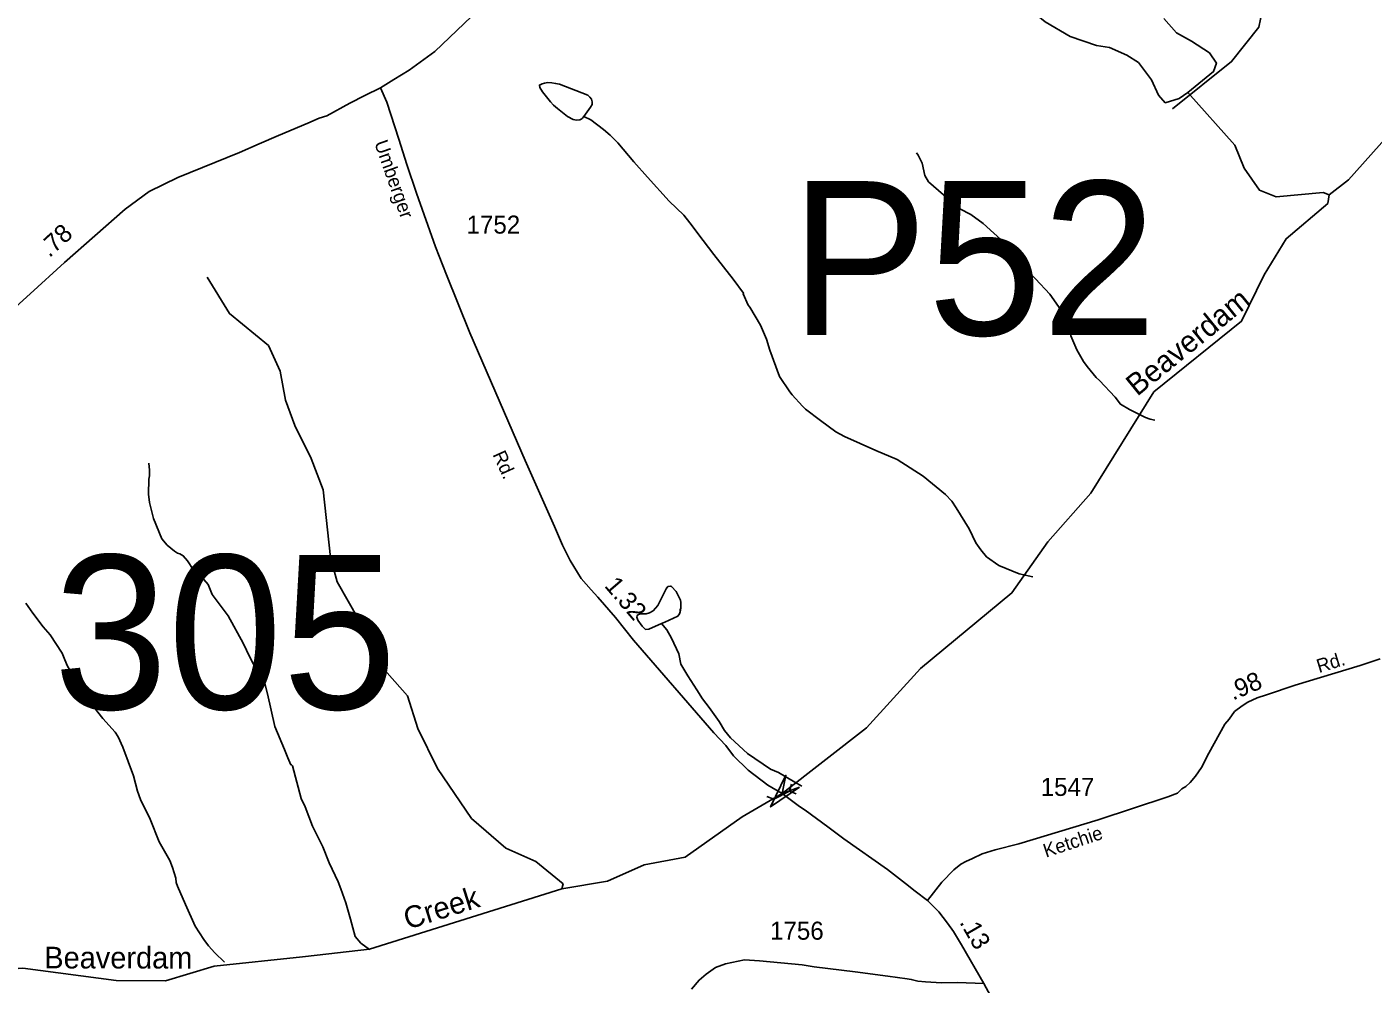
# Model space of a CAD drawing. Extents: x 1473865 to 1648260, y 639067 to 773536.
# Drawn here: x 1478536 to 1487863, y 710204 to 716832 of the extents above; entities that cross this region are included whole.
import ezdxf

# ---------------------------------------------------------------- set-up
doc = ezdxf.new("R2010")
doc.units = 0
for name, color, linetype in [('Exist Hydrographic Creek Single Shore', 7, 'Continuous'), ('Exist Hydrographic Creek Single Shore Label', 7, 'Continuous'), ('Exist Hydrographic Misc Water Feature', 7, 'Continuous'), ('Exist Road Non-System Type 51', 7, 'Continuous'), ('Exist Road Secondary Mileage Hundredths English Label', 7, 'Continuous'), ('Exist Road Secondary Structure Pipe Attributed CELL', 7, 'Continuous'), ('Exist Road Secondary Structure Pipe CELL', 7, 'Continuous'), ('Exist Road Secondary Structure Pipe Number Label', 7, 'Continuous'), ('Exist Road Secondary Structure Standard Bridge Number Label', 7, 'Continuous'), ('Exist Road Secondary Type 51 Attributed', 7, 'Continuous'), ('Exist Road Secondary Type 51 Label', 7, 'Continuous'), ('Exist Road Secondary Type 51 Number Label', 7, 'Continuous')]:
    doc.layers.add(name, color=color, linetype=linetype)

msp = doc.modelspace()

# ---------------------------------------------------------------- linework, layer by layer
at = {"layer": 'Exist Hydrographic Creek Single Shore'}
for points in [[(1487559, 715668.2), (1487693.9, 715773.8), (1488560.9, 716744.3)], [(1482241.8, 710864.7), (1482559.8, 710917.4), (1482811.8, 711030.5), (1483095.8, 711083.9), (1483492.9, 711361.5), (1483768.1, 711522.8), (1484352.9, 711977.6), (1484726.9, 712390.2), (1485360.9, 712912.5), (1485608.9, 713265.3), (1485906.8, 713604), (1486343.9, 714304.2), (1486951.9, 714794.1), (1487107.9, 715116), (1487261.9, 715365.7), (1487549.9, 715609.3), (1487559, 715668.2)], [(1480465.8, 710395), (1480908.8, 710445.2), (1482241.8, 710864.7)], [(1480465.8, 710395), (1480445.7, 710392.9), (1479832.8, 710329), (1479496.8, 710227.4), (1479154.8, 710227.8), (1478506.7, 710313.1), (1477846.8, 710267.2), (1476955.8, 710318.1), (1476773.7, 710377.5), (1476517.7, 710523.9), (1476279.8, 710712.5), (1476113.8, 710774.9), (1476009.2, 710793.4), (1475858.5, 710763.1)]]:
    msp.add_lwpolyline(points, dxfattribs=at)
at = {"layer": 'Exist Hydrographic Misc Water Feature'}
for points in [[(1485384.3, 717115.1), (1485463.3, 716972.2), (1485592.3, 716867), (1485764.3, 716766.5), (1485945.9, 716704.4), (1486036.6, 716690), (1486156.1, 716637.4), (1486237.3, 716584.8), (1486328.1, 716465.3), (1486375.9, 716360.1), (1486423.7, 716307.5), (1486519.3, 716336.2), (1486578.9, 716377.3)], [(1486578.9, 716377.3), (1486758.2, 716522.7), (1486777.3, 716580.1), (1486729.5, 716651.8), (1486605.3, 716733.1), (1486500.1, 716790.5), (1486414.1, 716890.9)], [(1482394.9, 716211.1), (1482383.8, 716198.7), (1482377.3, 716192.5), (1482366.2, 716189.1), (1482344.2, 716185.9), (1482321.4, 716190), (1482280.7, 716212), (1482211.3, 716267.4), (1482185.3, 716289.9), (1482164.6, 716312.3), (1482109.4, 716383), (1482088.9, 716411.8), (1482086.5, 716429.3), (1482105.9, 716438), (1482123.4, 716443.1), (1482145.5, 716447.2), (1482173.8, 716443.8), (1482199.3, 716440.5), (1482225.8, 716435.4), (1482422.8, 716358.9), (1482437.2, 716344.9), (1482446.9, 716331.9), (1482452.1, 716314.4), (1482451.7, 716295.2), (1482442.1, 716275.3), (1482394.9, 716211.1)], [(1487559, 715668.2), (1487517.9, 715685.4), (1487191.9, 715655.9), (1487076, 715700.9), (1486969.9, 715854), (1486905.9, 716012.9), (1486578.9, 716377.3)], [(1485505.3, 713024.9), (1485411.4, 713045.7), (1485270.8, 713103.3), (1485185.5, 713161.9), (1485144.4, 713210.6), (1485111.2, 713259.2), (1485064.9, 713356), (1484975.5, 713501.6), (1484944.3, 713547.8), (1484901.2, 713594.9), (1484745.4, 713721.8), (1484565.4, 713837.2), (1484418.6, 713899.9), (1484200.2, 713996), (1484140.7, 714027.1), (1484034.2, 714107), (1483931.6, 714184.9), (1483909.9, 714205.3), (1483837.3, 714284.6), (1483821.7, 714304.9), (1483751.5, 714412.2), (1483682.7, 714593.3), (1483660.2, 714669.7), (1483617.8, 714766.5), (1483544.1, 714891.7), (1483532.3, 714906), (1483499.7, 714983.9), (1483501.8, 714988.5), (1483428.9, 715085.2), (1483296.5, 715256.2), (1483222.3, 715353.5), (1483128.9, 715476.4), (1483087.4, 715528), (1482987.1, 715625.8), (1482836, 715790.5), (1482742.3, 715897.9), (1482630.2, 716028.3), (1482577.2, 716083.2), (1482531.9, 716122.1), (1482443, 716187.7), (1482394.9, 716211.1)], [(1486350.3, 714109), (1486318.7, 714115.8), (1486286.9, 714128.3), (1486175.9, 714182.4), (1486112.5, 714219.6), (1486077.3, 714268.2), (1485967.4, 714384.2), (1485943.8, 714404.6), (1485883.2, 714479.7), (1485857.7, 714516.2), (1485811.2, 714595), (1485768.9, 714693.8), (1485756.4, 714747.1), (1485758, 714753.9), (1485731.1, 714814.4), (1485682.5, 714895.3), (1485624.1, 714980.3), (1485523.9, 715088.1), (1485496.4, 715114.6), (1485439.3, 715167.7), (1485400.8, 715215.3), (1485363.3, 715273), (1485310.3, 715338), (1485162.7, 715470.7), (1485075.8, 715532.3), (1485000.5, 715571.7), (1484955.2, 715610.2), (1484781.8, 715759.7), (1484756.6, 715804.2), (1484738, 715888.4), (1484711.1, 715944.9), (1484699.4, 715961.1)], [(1480506.5, 713844.2), (1480392.8, 714073), (1480328.8, 714248.3), (1480290.8, 714449.3), (1480210.8, 714624.9), (1479939.8, 714847), (1479785.8, 715099.6)], [(1479379.9, 713812.3), (1479386.4, 713763.5), (1479385.7, 713723.6), (1479381.3, 713699.7), (1479379.4, 713595.8), (1479386.4, 713539.7), (1479412.3, 713427.3), (1479469.9, 713286.3), (1479508, 713244.2), (1479558.3, 713202.8), (1479580.1, 713188.4), (1479596.1, 713184.1), (1479619.7, 713169.6), (1479649.2, 713135.1), (1479688, 713074.4), (1479725.3, 713033.8), (1479760.8, 713005.1), (1479792.2, 712970.6), (1479819.7, 712901.8), (1479930.3, 712754.1), (1480034.9, 712564.3), (1480081.2, 712467.6), (1480133.4, 712366.6), (1480183.9, 712285.8), (1480202.6, 712213.5), (1480254.6, 711988.7), (1480319.7, 711827.6), (1480342.8, 711771.2), (1480365.8, 711722.8), (1480369.8, 711722.8), (1480375.7, 711714.7), (1480435.6, 711489.7), (1480463.3, 711431.8)], [(1482241.8, 710864.7), (1482250.8, 710897.4), (1482061.8, 711052.2), (1481854.8, 711145), (1481616.8, 711350.1), (1481380.8, 711696.2), (1481243.8, 711974.7), (1481172.8, 712199.4), (1480926.7, 712480), (1480838.8, 712721.4), (1480685.8, 712990.4), (1480638.8, 713158.8), (1480587.8, 713626), (1480506.5, 713844.2)], [(1482931.8, 712700.4), (1482955, 712710.4), (1483045.9, 712752.7), (1483058.1, 712768.4), (1483062.4, 712782.4), (1483062.7, 712798.3), (1483066.8, 712806.3), (1483067.5, 712846.2), (1483063.8, 712862.3), (1483034.9, 712922.8), (1483001.5, 712957.4), (1482995.5, 712959.5), (1482977.5, 712957.8), (1482965.2, 712942.1), (1482907, 712825.3), (1482874.4, 712787.9), (1482850.1, 712774.4), (1482826, 712766.8), (1482786.1, 712767.6), (1482770, 712761.9), (1482763.8, 712754), (1482761.7, 712744.1), (1482769.2, 712723.9), (1482798.6, 712683.4), (1482822.1, 712659), (1482844.2, 712662.6), (1482931.8, 712700.4)], [(1482931.8, 712700.4), (1482955, 712710.4), (1483045.9, 712752.7), (1483058.1, 712768.4), (1483062.4, 712782.4), (1483066.8, 712806.3), (1483067.5, 712846.2), (1483063.8, 712862.3), (1483034.9, 712922.8), (1483001.5, 712957.4), (1482995.5, 712959.5), (1482977.5, 712957.8), (1482965.2, 712942.1), (1482907, 712825.3), (1482874.4, 712787.9), (1482850.1, 712774.4), (1482826, 712766.8), (1482786.1, 712767.6), (1482770, 712761.9), (1482763.8, 712754), (1482761.7, 712744.1), (1482769.2, 712723.9), (1482798.6, 712683.4), (1482822.1, 712659), (1482844.2, 712662.6), (1482931.8, 712700.4)], [(1479904.7, 710356), (1479838.5, 710419.9), (1479793.3, 710468.7), (1479762.2, 710513.2), (1479701.8, 710604.3), (1479634.5, 710755.4), (1479578.7, 710882.4), (1479571.2, 710906.4), (1479567.8, 710938.5), (1479545.1, 711010.9), (1479525.9, 711059.2), (1479452.2, 711188.4), (1479391.1, 711345.5), (1479323.5, 711482.6), (1479302.5, 711539), (1479275.4, 711645.9), (1479200, 711844.7), (1479169.3, 711917.1), (1479147.9, 711949.5), (1479061.6, 712043.1), (1478976.4, 712152.2), (1478907.4, 712257.8), (1478818.1, 712405.3), (1478798.8, 712449.7), (1478779.6, 712496), (1478697.9, 712623.5), (1478649.2, 712678.3), (1478576.6, 712771.6), (1478527.8, 712842.4)], [(1483905.4, 711573.4), (1483857.4, 711602.1), (1483742.6, 711670.2), (1483687, 711691.3), (1483528.9, 711800.2), (1483410.8, 711910.3), (1483369.7, 711961.1), (1483332.8, 712021.7), (1483263.4, 712119.9), (1483217.6, 712179.8), (1483176.7, 712242.6), (1483114.4, 712337.7), (1483067.8, 712418.5), (1483053.1, 712490.7), (1483003.1, 712599.6), (1482970.1, 712656.2), (1482931.8, 712700.4)], [(1480908.8, 710442.8), (1480849, 710487.9), (1480809.8, 710532.6), (1480778, 710653.9), (1480746, 710767.6), (1480734.5, 710800.1), (1480711.6, 710864.4), (1480692.6, 710912.5), (1480631, 711042.7), (1480586.1, 711155.3), (1480514, 711298.4), (1480463.3, 711431.8)]]:
    msp.add_lwpolyline(points, dxfattribs=at)
at = {"layer": 'Exist Road Non-System Type 51'}
msp.add_lwpolyline([(1486911.6, 718042), (1487010.6, 717767.1), (1487066, 717584.3), (1487126.9, 717418.1), (1487171.2, 717296.2), (1487182.3, 717185.4), (1487143.5, 717057.9), (1487121.4, 717013.6), (1487093.7, 716941.6), (1487071.5, 716830.8), (1486883.3, 716592.5), (1486473.6, 716265.6)], dxfattribs=at)
at = {"layer": 'Exist Road Secondary Structure Pipe Attributed CELL'}
msp.add_lwpolyline([(1483890, 711567.6), (1483688.4, 711430.5), (1483794.5, 711650), (1483768.1, 711522.8)], close=True, dxfattribs=at)
at = {"layer": 'Exist Road Secondary Structure Pipe CELL'}
for p, q in [((1483833.8, 711588.2), (1483819, 711539.6)), ((1483663.2, 711502.8), (1483710.9, 711485.5)), ((1483696.2, 711436.9), (1483710.9, 711485.5)), ((1483710.9, 711485.5), (1483819, 711539.6)), ((1483866.8, 711522.2), (1483819, 711539.6))]:
    msp.add_line(p, q, dxfattribs=at)
at = {"layer": 'Exist Road Secondary Type 51 Attributed'}
for points in [[(1482416.4, 717890.1), (1482401.2, 717826.6), (1482370.3, 717746.7), (1482349.3, 717685), (1482295.8, 717617.4), (1482186.1, 717441.7), (1482067, 717303.7), (1482020.7, 717254.8), (1481847.3, 717098.8), (1481616.3, 716904.1), (1481362.5, 716662), (1481261.2, 716587.7), (1481184.3, 716533), (1481077.3, 716467.5), (1480986.2, 716410.7)], [(1480986.2, 716410.7), (1480877.4, 716357.1), (1480773.3, 716304.4), (1480613.7, 716216), (1480561.3, 716199.3), (1480482.5, 716166.4), (1480278.5, 716081.2), (1480145.2, 716021.8), (1480010, 715962.5), (1479582.4, 715788.7), (1479382.2, 715693), (1479216.2, 715571.1), (1478796.1, 715201.4), (1478559.6, 714984), (1478383.5, 714825.4), (1478328, 714773.4), (1478228.7, 714691.8), (1478097.2, 714580.3), (1478020.3, 714541.8), (1477949.8, 714515.2), (1477839.3, 714498.2), (1477560, 714441.8), (1477452.6, 714419.4)], [(1480986.2, 716410.7), (1481029.8, 716311.3), (1481113.3, 716055.9), (1481168.2, 715878.9), (1481234.8, 715681.9), (1481366.2, 715309.6), (1481442.9, 715114.2), (1481605.9, 714713.5), (1481987.9, 713829.3), (1482191.3, 713372.7), (1482246.3, 713243.3), (1482299.9, 713137.4), (1482375.5, 713013.1), (1482444.6, 712933.6), (1482491.8, 712883.8), (1482613.2, 712741.7), (1482739.9, 712586.1), (1483295.6, 711942.7), (1483379.6, 711855.8), (1483432.1, 711784), (1483532.9, 711685.6), (1483670.2, 711581.5), (1483768.1, 711522.8), (1483890.2, 711434.4), (1483928.5, 711408), (1484084.7, 711292.6), (1484196.1, 711210.6), (1484499.1, 710998.2), (1484623, 710900.3), (1484690.9, 710846.5), (1484775.4, 710782.4)], [(1487912.8, 712455.7), (1487774.2, 712409.2), (1487323.2, 712274.1), (1487124.8, 712207.4), (1487060.4, 712185.9), (1486994.8, 712155.3), (1486956.4, 712130.1), (1486903.9, 712090.7), (1486865.1, 712038.8), (1486836.3, 712003.4), (1486726, 711802.1), (1486673.9, 711703.9), (1486631.9, 711643.9), (1486595.2, 711600.5), (1486565, 711572.4), (1486537.4, 711555.2), (1486507.5, 711526.7), (1486441.1, 711500), (1485958.4, 711340.5), (1485508.1, 711204.5), (1485409.6, 711176.3), (1485245.3, 711133.8), (1485154.3, 711106), (1485087.6, 711073.1), (1485041.2, 711053.6), (1485007.9, 711034.4), (1484958, 710994.7), (1484875.3, 710909.3), (1484775.4, 710782.4)], [(1484775.4, 710782.4), (1484854, 710703.8), (1484914.6, 710624.7), (1484955.6, 710567.6), (1485011.9, 710476.6), (1485165.3, 710208.4)], [(1483140.7, 710168.7), (1483193.2, 710231.2), (1483241.6, 710271.6), (1483308.2, 710318), (1483376.8, 710344.2), (1483508.7, 710371.8), (1483612.9, 710365.9), (1483907.5, 710337.2), (1483989.9, 710323.9), (1484274.3, 710289.3), (1484501.7, 710258.7), (1484635.7, 710239.7), (1484663.3, 710235.8), (1484709.1, 710224.9), (1484763, 710220), (1484872.9, 710212), (1484982.8, 710214), (1485165.3, 710208.4)], [(1485165.3, 710208.4), (1485274.2, 710007.9)]]:
    msp.add_lwpolyline(points, dxfattribs=at)

# ---------------------------------------------------------------- texts
at = {"layer": 'Exist Hydrographic Creek Single Shore Label'}
for s, rotation, p in [('Beaverdam', 39.12772, (1486228.6, 714269.9)), ('Creek', 17.46785, (1481174.1, 710580.3)), ('Beaverdam', 359.93982, (1478656.4, 710312.6))]:
    msp.add_text(s, height=150, rotation=rotation, dxfattribs=at).set_placement(p)
at = {"layer": 'Exist Road Secondary Mileage Hundredths English Label'}
for s, rotation, p in [('.78', 42.58429, (1478691.8, 715230.3)), ('1.32', 310.50236, (1482532.7, 712959.5)), ('.98', 23.2175, (1486892.3, 712166.5)), ('.13', 300.03997, (1484994.4, 710631.9))]:
    msp.add_text(s, height=125, rotation=rotation, dxfattribs=at).set_placement(p)
at = {"layer": 'Exist Road Secondary Structure Pipe Number Label'}
msp.add_text('P52', height=1066.27, dxfattribs=at).set_placement((1483825.7, 714697.9))
at = {"layer": 'Exist Road Secondary Structure Standard Bridge Number Label'}
msp.add_text('305', height=1066.27, dxfattribs=at).set_placement((1478719.9, 712108.1))
at = {"layer": 'Exist Road Secondary Type 51 Label'}
for s, rotation, p in [('Umberger', 289.43642, (1480941.6, 716028.9)), ('Rd.', 294.43724, (1481760.6, 713871.3)), ('Rd.', 17.15918, (1487488.7, 712357.5)), ('Ketchie', 18.29182, (1485596.3, 711078.8))]:
    msp.add_text(s, height=95, rotation=rotation, dxfattribs=at).set_placement(p)
at = {"layer": 'Exist Road Secondary Type 51 Number Label'}
for s, p in [('1752', (1481582.1, 715400.8)), ('1547', (1485560.1, 711507)), ('1756', (1483684.8, 710511.4))]:
    msp.add_text(s, height=125, dxfattribs=at).set_placement(p)

doc.saveas('drawing.dxf')
